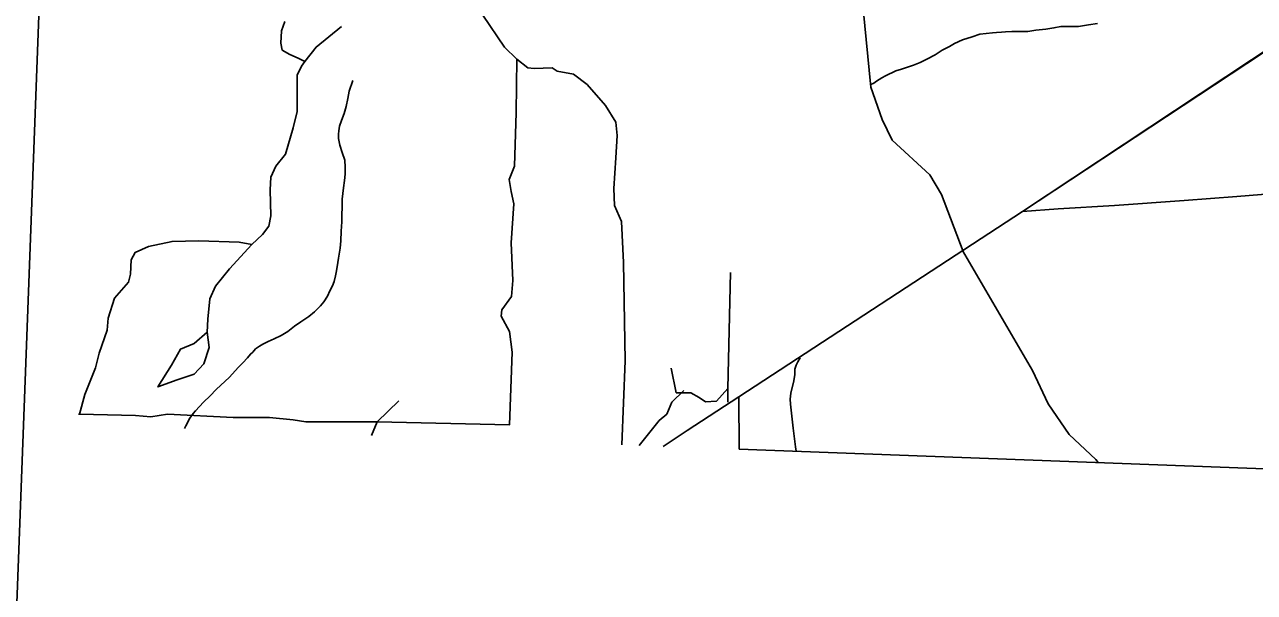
# Model space of a CAD drawing. Extents: x 2169602 to 2449496, y 721995 to 810662.
# Drawn here: x 2169994.4 to 2170168.4, y 724581.2 to 724661.5 of the extents above; entities that cross this region are included whole.
import ezdxf

# ---------------------------------------------------------------- set-up
doc = ezdxf.new("R2010")
doc.units = 0
doc.layers.add('Old_Level_1', color=7, linetype='Continuous')

msp = doc.modelspace()

# ---------------------------------------------------------------- linework, layer by layer
at = {"layer": 'Old_Level_1'}
for p, q in [((2170093.91, 724610.01), (2170094.27, 724626.43)), ((2170086.6, 724609.37), (2170085.88, 724612.89)), ((2170093.91, 724610.01), (2170093.91, 724608.07)), ((2170044.31, 724605.28), (2170047.38, 724608.26)), ((2170095.51, 724601.42), (2170194.27, 724597.73)), ((2170095.51, 724601.42), (2170194.27, 724597.73))]:
    msp.add_line(p, q, dxfattribs=at)
msp.add_lwpolyline([(2170008.61, 724987.87), (2170579.91, 724966.5), (2170563.13, 724517.9), (2169991.83, 724539.28)], close=True, dxfattribs=at)
for points in [[(2170084.77, 724601.82), (2170088.14, 724604.07), (2170095.45, 724608.82), (2170135.57, 724635.04), (2170314.77, 724753.35)], [(2170084.77, 724601.82), (2170088.14, 724604.07), (2170095.45, 724608.82), (2170135.57, 724635.04), (2170178.74, 724663.66), (2170184.11, 724667.35), (2170185.44, 724668.22), (2170187.96, 724669.91), (2170197.6, 724676.32), (2170205.94, 724681.87), (2170213.37, 724686.68), (2170218.01, 724689.86), (2170219.78, 724691.13), (2170241.67, 724705.63), (2170256.79, 724715.62), (2170260.42, 724718.02), (2170270.91, 724724.85), (2170285.44, 724734.52), (2170289.14, 724736.98), (2170302.65, 724746)], [(2170114.13, 724652.63), (2170113.07, 724663.72), (2170108.48, 724669.82), (2170107.67, 724672.8), (2170099.09, 724684.2), (2170098.07, 724690.93), (2170094.61, 724696.49)], [(2170048.56, 724683.44), (2170048.51, 724682.85), (2170048.33, 724681.68), (2170050.31, 724677.98), (2170052.2, 724674.19), (2170054.37, 724670.4), (2170056.26, 724666.79), (2170059.24, 724662.82), (2170062.31, 724658.3), (2170064.07, 724656.63)], [(2170034.08, 724656.27), (2170033.13, 724656.73), (2170031.95, 724657.27), (2170030.87, 724657.9), (2170030.69, 724658.89), (2170030.78, 724660.61), (2170031.23, 724661.96)], [(2170034.08, 724656.27), (2170035.66, 724658.33), (2170039.27, 724661.22)], [(2170146.21, 724661.65), (2170144.93, 724661.45), (2170143.51, 724661.25), (2170142.08, 724661.24), (2170140.99, 724661.23), (2170140.04, 724661.04), (2170138.9, 724660.85), (2170137.47, 724660.7), (2170136.34, 724660.5), (2170135.38, 724660.54), (2170134.87, 724660.54), (2170134.1, 724660.53), (2170133.16, 724660.48), (2170132.63, 724660.43), (2170131.92, 724660.38), (2170131.35, 724660.33), (2170130.44, 724660.23), (2170129.53, 724660.13), (2170128.45, 724659.78), (2170127.12, 724659.35), (2170125.99, 724658.83), (2170125.28, 724658.39), (2170124.24, 724657.87), (2170123.25, 724657.24), (2170122.05, 724656.62), (2170121.1, 724656.13), (2170120.16, 724655.75), (2170119.44, 724655.51), (2170118.45, 724655.17), (2170117.69, 724654.97), (2170116.23, 724654.26), (2170115.7, 724653.97), (2170115.32, 724653.73), (2170114.94, 724653.49), (2170114.56, 724653.2), (2170114.14, 724653.01)], [(2170026.55, 724630.36), (2170028.08, 724631.8), (2170028.99, 724632.97), (2170029.26, 724634.42), (2170029.17, 724638.12), (2170029.26, 724639.92), (2170029.98, 724641.46), (2170031.33, 724643.17), (2170032.41, 724646.87), (2170032.96, 724649.22), (2170032.96, 724652.38), (2170032.96, 724654.36), (2170033.59, 724655.63), (2170034.08, 724656.27)], [(2170064.07, 724656.63), (2170063.98, 724649.05), (2170063.7, 724641.47), (2170062.98, 724639.58), (2170063.25, 724637.86), (2170063.61, 724636.15), (2170063.25, 724630.64), (2170063.48, 724625.27), (2170063.3, 724623.02), (2170061.95, 724621.12), (2170061.86, 724620.22), (2170063.03, 724618.05), (2170063.39, 724615.16), (2170063.03, 724604.87), (2170044.31, 724605.28)], [(2170064.07, 724656.63), (2170065.6, 724655.37), (2170066.5, 724655.28), (2170069.03, 724655.37), (2170069.75, 724654.92), (2170072.09, 724654.47), (2170073.99, 724653.02), (2170076.6, 724650.05), (2170078.05, 724647.7), (2170078.23, 724645.8), (2170078.05, 724642.65), (2170077.78, 724638.31), (2170077.87, 724635.88), (2170078.86, 724633.62), (2170079.13, 724627.84), (2170079.36, 724613.9), (2170078.9, 724602.04)], [(2170040.83, 724653.59), (2170040.35, 724652.07), (2170040.16, 724651.02), (2170039.9, 724649.93), (2170039.62, 724648.93), (2170039.24, 724647.93), (2170038.96, 724647.12), (2170038.86, 724646.45), (2170038.82, 724645.98), (2170038.83, 724645.36), (2170039.02, 724644.46), (2170039.36, 724643.42), (2170039.7, 724642.33), (2170039.76, 724641.32), (2170039.76, 724640.33), (2170039.67, 724639.43), (2170039.53, 724638.38), (2170039.35, 724636.82), (2170039.36, 724635.67), (2170039.32, 724634.58), (2170039.32, 724633.58), (2170039.18, 724632.25), (2170039.14, 724630.92), (2170039.05, 724629.87), (2170038.83, 724628.44), (2170038.64, 724627.21), (2170038.5, 724626.4), (2170038.41, 724625.97), (2170038.23, 724625.17), (2170037.99, 724624.55), (2170037.62, 724623.83), (2170037.29, 724623.06), (2170036.77, 724622.26), (2170036.29, 724621.68), (2170035.45, 724620.87), (2170034.64, 724620.21), (2170033.5, 724619.43), (2170032.61, 724618.82), (2170031.66, 724618.09), (2170030.71, 724617.52), (2170029.72, 724617.04), (2170028.87, 724616.65), (2170028.11, 724616.27), (2170027.67, 724615.99), (2170027.1, 724615.6), (2170026.69, 724615.17), (2170026.36, 724614.88), (2170025.93, 724614.36), (2170025.27, 724613.64), (2170024.61, 724612.97), (2170023.39, 724611.63), (2170021.5, 724609.86), (2170020.65, 724608.96), (2170019.75, 724608.09), (2170018.61, 724606.86), (2170018.27, 724606.48), (2170017.81, 724605.8), (2170017.24, 724604.7), (2170017.06, 724604.36)], [(2170127.19, 724629.4), (2170124.11, 724637.46), (2170122.5, 724640.22), (2170117.13, 724645.16), (2170115.73, 724648.08), (2170114.13, 724652.63)], [(2170193.78, 724610.24), (2170193.87, 724612.39), (2170194.05, 724614.76), (2170194.18, 724618.34), (2170194.33, 724620.44), (2170194.15, 724622.85), (2170193.77, 724623.91), (2170192.95, 724625.53), (2170191.45, 724627.55), (2170189.83, 724629.64), (2170188.14, 724631.77), (2170186.31, 724633.6), (2170184.82, 724635.31), (2170183.34, 724637.42), (2170182.76, 724638.35), (2170180.39, 724638.16), (2170174.08, 724637.84), (2170165.92, 724637.16), (2170158.45, 724636.61), (2170148.61, 724635.9), (2170140.65, 724635.41), (2170135.57, 724635.04), (2170095.45, 724608.82), (2170095.51, 724601.42)], [(2170193.78, 724610.24), (2170193.87, 724612.39), (2170194.05, 724614.76), (2170194.18, 724618.34), (2170194.33, 724620.44), (2170194.15, 724622.85), (2170193.77, 724623.91), (2170192.95, 724625.53), (2170191.45, 724627.55), (2170189.83, 724629.64), (2170188.14, 724631.77), (2170186.31, 724633.6), (2170184.82, 724635.31), (2170183.34, 724637.42), (2170182.76, 724638.35), (2170180.39, 724638.16), (2170174.08, 724637.84), (2170165.92, 724637.16), (2170158.45, 724636.61), (2170148.61, 724635.9), (2170140.65, 724635.41), (2170135.57, 724635.04), (2170095.45, 724608.82), (2170095.51, 724601.42)], [(2170002.19, 724606.36), (2170002.92, 724609.15), (2170004.45, 724612.94), (2170004.99, 724615.01), (2170006.08, 724618.26), (2170006.26, 724619.98), (2170007.16, 724622.77), (2170009.14, 724625.03), (2170009.41, 724626.2), (2170009.5, 724628.19), (2170010.04, 724629.27), (2170011.94, 724630.09), (2170015.28, 724630.81), (2170019.06, 724630.9), (2170024.75, 724630.72), (2170026.55, 724630.36)], [(2170026.55, 724630.36), (2170023.39, 724626.93), (2170021.41, 724624.49), (2170020.6, 724622.68), (2170020.33, 724619.8), (2170020.24, 724617.99)], [(2170146.29, 724599.52), (2170145.98, 724599.98), (2170142.2, 724603.49), (2170139.21, 724607.84), (2170137, 724612.56), (2170127.12, 724629.51)], [(2170020.24, 724617.99), (2170020.51, 724615.82), (2170019.79, 724613.48), (2170018.43, 724612.03), (2170016, 724611.22), (2170013.29, 724610.23), (2170015.19, 724613.3), (2170016.45, 724615.55), (2170018.43, 724616.37), (2170020.24, 724617.99)], [(2170103.57, 724601.12), (2170103.49, 724601.75), (2170103.15, 724604.39), (2170102.77, 724607.79), (2170102.7, 724608.5), (2170102.83, 724609.36), (2170103.24, 724611.07), (2170103.36, 724611.99), (2170103.39, 724612.73), (2170103.55, 724613.31), (2170103.82, 724613.77), (2170104.15, 724614.34)], [(2170081.34, 724601.95), (2170084.18, 724605.46), (2170085.26, 724606.36), (2170085.99, 724608.08), (2170087.7, 724609.7)], [(2170086.6, 724609.37), (2170088.68, 724609.37), (2170089.85, 724608.74), (2170090.75, 724608.11), (2170092.29, 724608.2), (2170093.91, 724610.01)], [(2170002.19, 724606.36), (2170002.03, 724606.37)], [(2170044.31, 724605.28), (2170038.54, 724605.28), (2170034.21, 724605.28), (2170032.4, 724605.55), (2170029.07, 724605.91), (2170023.93, 724605.91), (2170014.63, 724606.36), (2170012.29, 724606), (2170010.12, 724606.18), (2170002.19, 724606.36)], [(2170044.31, 724605.28), (2170043.5, 724603.37)]]:
    msp.add_lwpolyline(points, dxfattribs=at)

doc.saveas('drawing.dxf')
